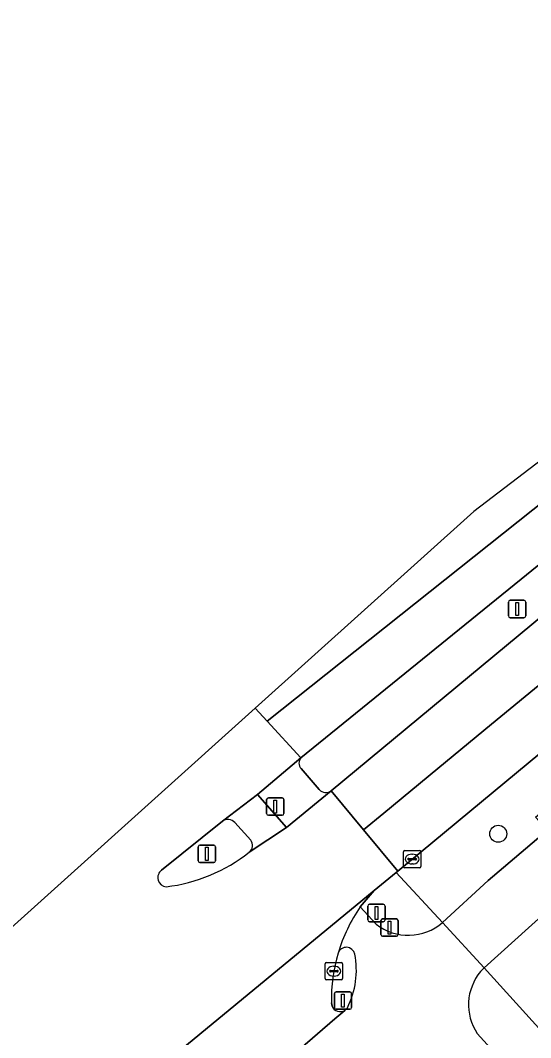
# Model space of a CAD drawing. Extents: x 157793 to 159380, y 380877 to 382313.
# Drawn here: x 159194 to 159223.3, y 382197 to 382255.4 of the extents above; entities that cross this region are included whole.
import ezdxf

# ---------------------------------------------------------------- set-up
doc = ezdxf.new("R2010")
doc.units = 0
for name, color, linetype in [('IMGEO_Berm_groen', 7, 'Continuous'), ('IMGEO_Boom', 7, 'Continuous'), ('IMGEO_Drukknoppaal', 7, 'Continuous'), ('IMGEO_Fietspad_gesloten', 7, 'Continuous'), ('IMGEO_Kolk', 7, 'Continuous'), ('IMGEO_Rijbaan_regionaal_gesloten', 7, 'Continuous'), ('IMGEO_Verkeersbordpaal', 7, 'Continuous'), ('IMGEO_Verkeerseiland_gesloten', 7, 'Continuous'), ('IMGEO_Verkeersregelinstallatiepaal', 7, 'Continuous'), ('IMGEO_Voetpad_open', 7, 'Continuous')]:
    doc.layers.add(name, color=color, linetype=linetype)

msp = doc.modelspace()

# ---------------------------------------------------------------- linework, layer by layer
at = {"layer": 'IMGEO_Berm_groen'}
for points in [[(159272.168, 382265.01), (159258.898, 382252.81), (159253.52, 382248.32), (159210.119, 382213.093)], [(159211.852, 382211.192), (159243.493, 382237.432), (159249.65, 382242.383)], [(159244.258, 382230.278), (159215.672, 382206.584), (159215.579, 382206.507), (159218.246, 382203.629), (159220.861, 382206.052), (159224.271, 382208.936), (159223.584, 382209.69), (159239.119, 382222.705), (159239.681, 382221.971), (159255.669, 382235.495)], [(159210.127, 382212.473), (159211.167, 382211.266)]]:
    msp.add_lwpolyline(points, dxfattribs=at)
msp.add_lwpolyline([(159234.631, 382213.07), (159224.152, 382204.208), (159220.641, 382201.021), (159223.95, 382197.376), (159225.79, 382200.071), (159227.353, 382202.35), (159229.698, 382205.77), (159231.718, 382208.783)], close=True, dxfattribs=at)
for centre, radius, start, end in [((159210.463, 382212.787), 0.46, 138.4148, 223.06372), ((159211.55, 382211.603), 0.51, 221.3857, 306.28289)]:
    msp.add_arc(centre, radius, start, end, dxfattribs=at)
at = {"layer": 'IMGEO_Boom'}
msp.add_circle((159221.442, 382208.728), 0.489, dxfattribs=at)
at = {"layer": 'IMGEO_Drukknoppaal'}
for p, q in [((159214.706, 382202.939), (159214.706, 382203.739)), ((159214.706, 382203.739), (159214.706, 382202.939)), ((159214.806, 382203.839), (159215.596, 382203.839)), ((159215.596, 382203.839), (159214.806, 382203.839)), ((159215.696, 382203.739), (159215.696, 382202.939)), ((159215.696, 382202.939), (159215.696, 382203.739)), ((159215.596, 382202.839), (159214.806, 382202.839)), ((159214.806, 382202.839), (159215.596, 382202.839))]:
    msp.add_line(p, q, dxfattribs=at)
msp.add_lwpolyline([(159215.126, 382203.714), (159215.276, 382203.714), (159215.276, 382202.964), (159215.126, 382202.964), (159215.126, 382203.714)], dxfattribs=at)
for centre, start, end in [((159214.806, 382203.739), 90, 180), ((159214.806, 382203.739), 90, 180), ((159215.596, 382203.739), 0, 90), ((159215.596, 382203.739), 360, 90), ((159214.806, 382202.939), 180, 270), ((159214.806, 382202.939), 180, 270), ((159215.596, 382202.939), 270, 0), ((159215.596, 382202.939), 270, 0)]:
    msp.add_arc(centre, 0.1, start, end, dxfattribs=at)
at = {"layer": 'IMGEO_Fietspad_gesloten'}
for points in [[(159255.669, 382235.495), (159239.681, 382221.971), (159224.271, 382208.936), (159220.861, 382206.052), (159218.246, 382203.629), (159220.641, 382201.021), (159224.152, 382204.208), (159234.631, 382213.07), (159250.07, 382226.128)], [(159207.148, 382207.667), (159209.293, 382209.088), (159207.628, 382210.989), (159205.617, 382209.46)], [(159206.322, 382209.372), (159207.239, 382208.368)], [(159214.438, 382203.543), (159213.523, 382204.54)], [(159220.426, 382200.812), (159220.641, 382201.021), (159218.246, 382203.629)], [(159212.635, 382198.587), (159212.071, 382198.099), (159197.001, 382185.065), (159196.888, 382184.968), (159191.87, 382180.801)], [(159212.787, 382198.736), (159212.75, 382198.687)], [(159220.741, 382193.101), (159222.553, 382194.706), (159220.24, 382197.256)]]:
    msp.add_lwpolyline(points, dxfattribs=at)
for centre, radius, start, end in [((159205.916, 382208.99), 0.557, 43.27089, 122.49908), ((159206.815, 382208.067), 0.52, 309.77632, 35.43076), ((159221.341, 382199.185), 9.476, 145.59437, 163.53063), ((159216.29, 382205.881), 2.983, 231.61232, 310.97518), ((159212.721, 382201.715), 0.493, 11.85512, 161.39782), ((159208.538, 382200.88), 4.76, 333.23226, 11.347), ((159222.702, 382198.91), 2.966, 140.11664, 213.895), ((159212.393, 382198.981), 0.462, 301.52377, 320.49441)]:
    msp.add_arc(centre, radius, start, end, dxfattribs=at)
at = {"layer": 'IMGEO_Kolk'}
for p, q in [((159216.002, 382206.847), (159216.002, 382207.699)), ((159216.077, 382207.773), (159216.929, 382207.773)), ((159216.49, 382207.553), (159216.515, 382207.553)), ((159217.003, 382207.699), (159217.003, 382206.847)), ((159216.261, 382207.267), (159216.261, 382207.279)), ((159216.699, 382207.23), (159216.301, 382207.23)), ((159216.304, 382207.316), (159216.702, 382207.316)), ((159216.513, 382206.993), (159216.488, 382206.993)), ((159216.745, 382207.279), (159216.745, 382207.267)), ((159216.929, 382206.773), (159216.077, 382206.773)), ((159211.506, 382200.411), (159211.506, 382201.263)), ((159211.581, 382201.337), (159212.433, 382201.337)), ((159212.507, 382201.263), (159212.507, 382200.411)), ((159211.765, 382200.831), (159211.765, 382200.843)), ((159212.203, 382200.794), (159211.805, 382200.794)), ((159211.808, 382200.88), (159212.206, 382200.88)), ((159212.017, 382200.557), (159211.992, 382200.557)), ((159211.994, 382201.117), (159212.019, 382201.117)), ((159212.249, 382200.843), (159212.249, 382200.831)), ((159212.433, 382200.337), (159211.581, 382200.337))]:
    msp.add_line(p, q, dxfattribs=at)
for points in [[(159216.002, 382206.847), (159216.002, 382207.699)], [(159216.077, 382207.773), (159216.929, 382207.773)], [(159217.003, 382207.699), (159217.003, 382206.847)], [(159216.929, 382206.773), (159216.077, 382206.773)], [(159211.506, 382200.411), (159211.506, 382201.263)], [(159211.581, 382201.337), (159212.433, 382201.337)], [(159212.507, 382201.263), (159212.507, 382200.411)], [(159212.433, 382200.337), (159211.581, 382200.337)]]:
    msp.add_lwpolyline(points, dxfattribs=at)
for centre, radius, start, end in [((159216.079, 382207.697), 0.0765, 91.55205, 178.44795), ((159216.079, 382207.697), 0.0765, 91.55205, 178.44795), ((159216.927, 382207.697), 0.0765, 1.55205, 88.44795), ((159216.927, 382207.697), 0.0765, 1.55205, 88.44795), ((159216.301, 382207.276), 0.0403, 85.87752, 175.75265), ((159216.298, 382207.266), 0.0366, 178.93798, 274.71019), ((159216.702, 382207.273), 0.043, 264.86636, 352.45326), ((159216.706, 382207.278), 0.0386, 1.73085, 96.63898), ((159216.079, 382206.849), 0.0765, 181.55205, 268.44795), ((159216.079, 382206.849), 0.0765, 181.55205, 268.44795), ((159216.927, 382206.849), 0.0765, 271.55205, 358.44795), ((159216.927, 382206.849), 0.0765, 271.55205, 358.44795), ((159211.583, 382201.261), 0.0765, 91.55205, 178.44795), ((159211.583, 382201.261), 0.0765, 91.55205, 178.44795), ((159212.431, 382201.261), 0.0765, 1.55205, 88.44795), ((159212.431, 382201.261), 0.0765, 1.55205, 88.44795), ((159211.805, 382200.84), 0.0403, 85.87752, 175.75265), ((159211.802, 382200.83), 0.0366, 178.93798, 274.71019), ((159212.206, 382200.837), 0.043, 264.86636, 352.45326), ((159212.21, 382200.842), 0.0386, 1.73085, 96.63898), ((159211.583, 382200.413), 0.0765, 181.55205, 268.44795), ((159211.583, 382200.413), 0.0765, 181.55205, 268.44795), ((159212.431, 382200.413), 0.0765, 271.55205, 358.44795), ((159212.431, 382200.413), 0.0765, 271.55205, 358.44795)]:
    msp.add_arc(centre, radius, start, end, dxfattribs=at)
for centre, major_axis, ratio, start_param, end_param in [((159216.489, 382207.273), (-0.387, 0.002), 0.722429, 4.712389, 7.853982), ((159216.514, 382207.273), (-0.39, 0.002), 0.717154, 1.570796, 4.712389), ((159211.993, 382200.837), (-0.387, 0.002), 0.722429, 4.712389, 7.853982), ((159212.018, 382200.837), (-0.39, 0.002), 0.717154, 1.570796, 4.712389)]:
    msp.add_ellipse(centre, major_axis=major_axis, ratio=ratio, start_param=start_param, end_param=end_param, dxfattribs=at)
at = {"layer": 'IMGEO_Rijbaan_regionaal_gesloten'}
for points in [[(159316.315, 382294.009), (159330.883, 382302.026), (159336.068, 382304.942), (159335.477, 382305.966), (159277.89, 382271.43), (159220.046, 382227.244), (159207.494, 382215.943)], [(159207.494, 382215.943), (159208.18, 382215.198), (159208.181, 382215.197), (159267.484, 382262.412), (159270.9, 382264.905), (159275.889, 382268.212)], [(159275.889, 382268.212), (159270.9, 382264.905), (159267.484, 382262.412), (159208.181, 382215.197), (159210.119, 382213.093), (159253.52, 382248.32), (159258.898, 382252.81), (159272.168, 382265.01)], [(159249.65, 382242.383), (159243.493, 382237.432), (159211.852, 382211.192), (159213.699, 382208.963), (159214.879, 382209.914), (159217.968, 382212.485), (159221.052, 382215.022), (159224.065, 382217.5), (159227.227, 382220.101), (159230.386, 382222.665), (159233.485, 382225.261), (159236.584, 382227.858), (159239.476, 382230.176), (159248.778, 382237.812), (159251.844, 382240.223), (159254.967, 382242.68), (159258.164, 382245.196), (159261.34, 382247.622), (159264.464, 382250.009), (159267.589, 382252.396), (159273.614, 382256.831), (159276.793, 382259.043), (159280.043, 382261.303)], [(159280.043, 382261.303), (159276.793, 382259.043), (159273.614, 382256.831), (159267.589, 382252.396), (159264.464, 382250.009), (159261.34, 382247.622), (159258.164, 382245.196), (159254.967, 382242.68), (159251.844, 382240.223), (159248.778, 382237.812), (159239.476, 382230.176), (159236.584, 382227.858), (159233.485, 382225.261), (159230.386, 382222.665), (159227.227, 382220.101), (159224.065, 382217.5), (159221.052, 382215.022), (159217.968, 382212.485), (159214.879, 382209.914), (159213.699, 382208.963), (159215.672, 382206.584), (159244.258, 382230.278)], [(159202.121, 382206.64), (159205.617, 382209.46), (159207.628, 382210.989), (159210.119, 382213.093), (159208.181, 382215.197), (159208.18, 382215.198), (159207.494, 382215.943), (159184.822, 382195.532)], [(159185.668, 382193.716), (159182.565, 382191.145), (159180.672, 382189.571), (159178.146, 382187.493), (159180.096, 382185.126), (159181.966, 382182.858), (159183.954, 382180.445), (159214.319, 382205.464), (159215.579, 382206.507), (159215.672, 382206.584), (159213.699, 382208.963), (159211.852, 382211.192), (159209.293, 382209.088), (159207.148, 382207.667)], [(159213.523, 382204.54), (159214.319, 382205.464), (159183.954, 382180.445), (159185.792, 382178.216), (159186.127, 382178.492), (159188.373, 382180.322), (159189.888, 382181.545), (159193.036, 382184.138)], [(159211.905, 382198.823), (159211.869, 382199.025)], [(159212.071, 382198.099), (159212.635, 382198.587)], [(159197.001, 382185.065), (159212.071, 382198.099)]]:
    msp.add_lwpolyline(points, dxfattribs=at)
for centre, radius, start, end in [((159201.199, 382215.238), 9.629, 277.07959, 308.15672), ((159202.433, 382206.211), 0.53, 126.06238, 264.89319), ((159221.341, 382199.185), 9.476, 145.59437, 163.53063), ((159220.853, 382199.26), 8.987, 163.101, 181.49621), ((159212.369, 382199.011), 0.501, 202.10509, 302.06415)]:
    msp.add_arc(centre, radius, start, end, dxfattribs=at)
at = {"layer": 'IMGEO_Verkeersbordpaal'}
for p, q in [((159222.03, 382221.237), (159222.03, 382222.037)), ((159222.03, 382222.037), (159222.03, 382221.237)), ((159222.13, 382222.137), (159222.92, 382222.137)), ((159222.92, 382222.137), (159222.13, 382222.137)), ((159223.02, 382222.037), (159223.02, 382221.237)), ((159223.02, 382221.237), (159223.02, 382222.037)), ((159222.92, 382221.137), (159222.13, 382221.137)), ((159222.13, 382221.137), (159222.92, 382221.137))]:
    msp.add_line(p, q, dxfattribs=at)
msp.add_lwpolyline([(159222.45, 382222.012), (159222.6, 382222.012), (159222.6, 382221.262), (159222.45, 382221.262), (159222.45, 382222.012)], dxfattribs=at)
for centre, start, end in [((159222.13, 382222.037), 90, 180), ((159222.13, 382222.037), 90, 180), ((159222.92, 382222.037), 0, 90), ((159222.92, 382222.037), 360, 90), ((159222.13, 382221.237), 180, 270), ((159222.13, 382221.237), 180, 270), ((159222.92, 382221.237), 270, 0), ((159222.92, 382221.237), 270, 0)]:
    msp.add_arc(centre, 0.1, start, end, dxfattribs=at)
at = {"layer": 'IMGEO_Verkeerseiland_gesloten'}
for points in [[(159205.617, 382209.46), (159202.121, 382206.64)], [(159207.239, 382208.368), (159206.322, 382209.372)], [(159211.869, 382199.025), (159211.905, 382198.823)], [(159212.75, 382198.687), (159212.787, 382198.736)]]:
    msp.add_lwpolyline(points, dxfattribs=at)
for centre, radius, start, end in [((159205.916, 382208.99), 0.557, 43.27089, 122.49908), ((159206.815, 382208.067), 0.52, 309.77632, 35.43076), ((159201.199, 382215.238), 9.629, 277.07959, 308.15672), ((159202.433, 382206.211), 0.53, 126.06238, 264.89319), ((159220.853, 382199.26), 8.987, 163.101, 181.49621), ((159212.721, 382201.715), 0.493, 11.85512, 161.39782), ((159208.538, 382200.88), 4.76, 333.23226, 11.347), ((159212.369, 382199.011), 0.501, 202.10509, 302.06415), ((159212.393, 382198.981), 0.462, 301.52377, 320.49441)]:
    msp.add_arc(centre, radius, start, end, dxfattribs=at)
at = {"layer": 'IMGEO_Verkeersregelinstallatiepaal'}
for p, q in [((159208.148, 382209.888), (159208.148, 382210.688)), ((159208.148, 382210.688), (159208.148, 382209.888)), ((159208.248, 382210.788), (159209.038, 382210.788)), ((159209.038, 382210.788), (159208.248, 382210.788)), ((159209.138, 382210.688), (159209.138, 382209.888)), ((159209.138, 382209.888), (159209.138, 382210.688)), ((159209.038, 382209.788), (159208.248, 382209.788)), ((159208.248, 382209.788), (159209.038, 382209.788)), ((159204.22, 382207.177), (159204.22, 382207.977)), ((159204.22, 382207.977), (159204.22, 382207.177)), ((159204.32, 382208.077), (159205.11, 382208.077)), ((159205.11, 382208.077), (159204.32, 382208.077)), ((159205.21, 382207.977), (159205.21, 382207.177)), ((159205.21, 382207.177), (159205.21, 382207.977)), ((159205.11, 382207.077), (159204.32, 382207.077)), ((159204.32, 382207.077), (159205.11, 382207.077)), ((159214.055, 382204.678), (159214.845, 382204.678)), ((159214.845, 382204.678), (159214.055, 382204.678)), ((159213.955, 382203.778), (159213.955, 382204.578)), ((159213.955, 382204.578), (159213.955, 382203.778)), ((159214.945, 382204.578), (159214.945, 382203.778)), ((159214.945, 382203.778), (159214.945, 382204.578)), ((159214.845, 382203.678), (159214.055, 382203.678)), ((159214.055, 382203.678), (159214.845, 382203.678)), ((159212.034, 382198.75), (159212.034, 382199.55)), ((159212.034, 382199.55), (159212.034, 382198.75)), ((159212.134, 382199.65), (159212.924, 382199.65)), ((159212.924, 382199.65), (159212.134, 382199.65)), ((159213.024, 382199.55), (159213.024, 382198.75)), ((159213.024, 382198.75), (159213.024, 382199.55)), ((159212.924, 382198.65), (159212.134, 382198.65)), ((159212.134, 382198.65), (159212.924, 382198.65))]:
    msp.add_line(p, q, dxfattribs=at)
for points in [[(159208.568, 382210.663), (159208.718, 382210.663), (159208.718, 382209.913), (159208.568, 382209.913), (159208.568, 382210.663)], [(159204.64, 382207.952), (159204.79, 382207.952), (159204.79, 382207.202), (159204.64, 382207.202), (159204.64, 382207.952)], [(159214.375, 382204.553), (159214.525, 382204.553), (159214.525, 382203.803), (159214.375, 382203.803), (159214.375, 382204.553)], [(159212.454, 382199.525), (159212.604, 382199.525), (159212.604, 382198.775), (159212.454, 382198.775), (159212.454, 382199.525)]]:
    msp.add_lwpolyline(points, dxfattribs=at)
for centre, start, end in [((159208.248, 382210.688), 90, 180), ((159208.248, 382210.688), 90, 180), ((159209.038, 382210.688), 0, 90), ((159209.038, 382210.688), 360, 90), ((159208.248, 382209.888), 180, 270), ((159208.248, 382209.888), 180, 270), ((159209.038, 382209.888), 270, 0), ((159209.038, 382209.888), 270, 0), ((159204.32, 382207.977), 90, 180), ((159204.32, 382207.977), 90, 180), ((159205.11, 382207.977), 0, 90), ((159205.11, 382207.977), 360, 90), ((159204.32, 382207.177), 180, 270), ((159204.32, 382207.177), 180, 270), ((159205.11, 382207.177), 270, 0), ((159205.11, 382207.177), 270, 0), ((159214.055, 382204.578), 90, 180), ((159214.055, 382204.578), 90, 180), ((159214.845, 382204.578), 0, 90), ((159214.845, 382204.578), 360, 90), ((159214.055, 382203.778), 180, 270), ((159214.055, 382203.778), 180, 270), ((159214.845, 382203.778), 270, 0), ((159214.845, 382203.778), 270, 0), ((159212.134, 382199.55), 90, 180), ((159212.134, 382199.55), 90, 180), ((159212.924, 382199.55), 0, 90), ((159212.924, 382199.55), 360, 90), ((159212.134, 382198.75), 180, 270), ((159212.134, 382198.75), 180, 270), ((159212.924, 382198.75), 270, 0), ((159212.924, 382198.75), 270, 0)]:
    msp.add_arc(centre, 0.1, start, end, dxfattribs=at)
at = {"layer": 'IMGEO_Voetpad_open'}
for points in [[(159210.119, 382213.093), (159207.628, 382210.989), (159209.293, 382209.088), (159211.852, 382211.192)], [(159211.167, 382211.266), (159210.127, 382212.473)], [(159218.246, 382203.629), (159215.579, 382206.507), (159214.319, 382205.464), (159213.523, 382204.54), (159214.438, 382203.543)], [(159220.24, 382197.256), (159222.553, 382194.706), (159224.612, 382196.647), (159224.22, 382197.079), (159223.95, 382197.376), (159220.641, 382201.021)], [(159220.641, 382201.021), (159220.426, 382200.812)]]:
    msp.add_lwpolyline(points, dxfattribs=at)
for centre, radius, start, end in [((159210.463, 382212.787), 0.46, 138.4148, 223.06372), ((159211.55, 382211.603), 0.51, 221.3857, 306.28289), ((159216.29, 382205.881), 2.983, 231.61232, 310.97518), ((159222.702, 382198.91), 2.966, 140.11664, 213.895)]:
    msp.add_arc(centre, radius, start, end, dxfattribs=at)

doc.saveas('drawing.dxf')
